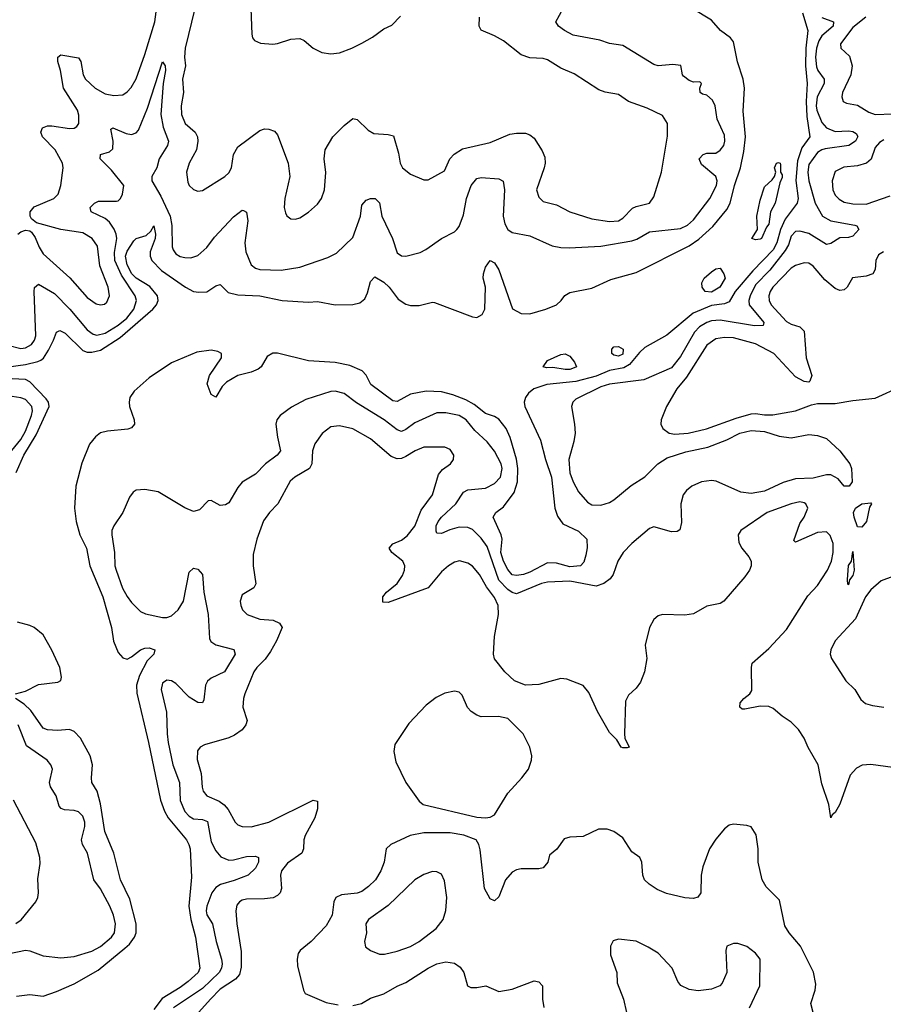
# Model space of a CAD drawing. Header units: inches. Extents: x 1771504 to 1971212, y 471788 to 643615.
# Tile 284 of 587: x 1822444 to 1826347, y 613027 to 617479. Entities that reach past the tile are written whole.
import ezdxf

# ---------------------------------------------------------------- set-up
doc = ezdxf.new("R2010")
doc.units = ezdxf.units.IN
doc.header["$MEASUREMENT"] = 0
doc.layers.add('B8621', color=7, linetype='Continuous')

msp = doc.modelspace()

# ---------------------------------------------------------------- linework, layer by layer
at = {"layer": 'B8621', "color": 5}
for points, elevation in [([(1822436.2, 616510), (1822450, 616520.3), (1822470, 616527), (1822490, 616523.8), (1822498, 616518), (1822514.5, 616494.5), (1822532.3, 616450), (1822550, 616419.7), (1822671.6, 616311.6), (1822750, 616223.2), (1822790, 616195), (1822810, 616190.2), (1822827.6, 616192.4), (1822838.7, 616201.3), (1822849.8, 616230), (1822844.1, 616270), (1822806.4, 616366.4), (1822795.3, 616455.3), (1822772.5, 616490), (1822730, 616515.6), (1822630, 616529.8), (1822521, 616561), (1822498, 616578), (1822491.3, 616590), (1822491.1, 616610), (1822510, 616633.2), (1822598.5, 616670), (1822617.8, 616690), (1822630.8, 616730), (1822640.9, 616810), (1822637.8, 616830), (1822604.3, 616890), (1822547.6, 616950), (1822539.3, 616970), (1822547.1, 616990), (1822570, 616998.5), (1822590, 616999.8), (1822670, 616987.2), (1822690, 616988.4), (1822703.3, 616996.7), (1822711.7, 617010), (1822712.1, 617047.9), (1822705, 617070), (1822642.6, 617170), (1822629, 617250), (1822616.7, 617290), (1822617.2, 617310), (1822630, 617319.8), (1822710, 617307), (1822721.3, 617290), (1822730.8, 617230), (1822741.5, 617210), (1822785.2, 617170), (1822830, 617144.4), (1822870, 617136.8), (1822910, 617139.7), (1822930, 617152.4), (1822947.8, 617172.2), (1822970, 617211.7), (1823010, 617321.7), (1823054.5, 617470), (1823064.9, 617550)], 380), ([(1822390, 616008), (1822450, 615991.8), (1822470, 615994.7), (1822498, 616010), (1822511, 616030), (1822516.6, 616050), (1822509.5, 616250.5), (1822512, 616268), (1822530, 616282.9), (1822601, 616241), (1822671.3, 616170), (1822750, 616076.6), (1822777, 616057), (1822792.9, 616052.9), (1822830, 616062.2), (1822890, 616098.4), (1822928, 616130), (1822959.9, 616170), (1822971.9, 616210), (1822966.7, 616230), (1822904, 616324), (1822874.9, 616390), (1822873.2, 616426.8), (1822883.8, 616490), (1822880.5, 616510), (1822871.6, 616531.6), (1822850, 616563), (1822830, 616580.2), (1822767.9, 616610), (1822763.4, 616630), (1822782.3, 616650), (1822801.1, 616658.9), (1822882, 616658), (1822890, 616659.5), (1822899.7, 616670), (1822908.2, 616690), (1822914.5, 616730), (1822859.1, 616799.1), (1822808, 616850), (1822809.7, 616870), (1822850, 616882), (1822864.7, 616895.3), (1822866.5, 616930), (1822856.4, 616983.6), (1822866, 616990), (1822925.2, 616965.2), (1822950, 616960.2), (1822970, 616967.4), (1822980.6, 616979.4), (1823021.4, 617078.6), (1823090, 617288), (1823101.1, 617270), (1823102.6, 617250), (1823092, 617190), (1823082.1, 617050), (1823092.8, 616992.8), (1823117.4, 616930), (1823111.8, 616910), (1823074.7, 616850), (1823063.9, 616810), (1823041.1, 616770), (1823041.5, 616750), (1823081.6, 616681.6), (1823123.7, 616590), (1823131.9, 616548.1), (1823132.7, 616452.7), (1823137.8, 616437.8), (1823150, 616420.7), (1823170, 616408.7), (1823190, 616403.8), (1823217.5, 616402.5), (1823250, 616413.4), (1823290, 616449.1), (1823324.4, 616495.6), (1823410, 616587.7), (1823450, 616617.4), (1823456.5, 616616.5), (1823468.9, 616608.9), (1823475.7, 616570), (1823462.4, 616470), (1823466.8, 616430), (1823490.2, 616370.2), (1823510, 616355.2), (1823530, 616349.3), (1823626.5, 616346.5), (1823710, 616360.7), (1823836.5, 616403.5), (1823876.4, 616423.6), (1823950, 616494.9), (1823984.1, 616590), (1823990, 616640.5), (1824010, 616662.8), (1824030, 616670.2), (1824050.7, 616670), (1824070, 616650.7), (1824080.2, 616590), (1824129, 616489), (1824150, 616424.6), (1824170, 616411.2), (1824190, 616410.2), (1824253.9, 616426.1), (1824280.3, 616439.7), (1824350, 616489), (1824410, 616519.5), (1824420.5, 616530), (1824430, 616543.8), (1824450, 616597), (1824462.9, 616670), (1824485.3, 616730), (1824510, 616761.3), (1824530, 616765.4), (1824610, 616759.6), (1824629, 616749), (1824635.2, 616710), (1824629.5, 616590), (1824636.8, 616556.8), (1824650.6, 616530.6), (1824670, 616517), (1824750, 616502.4), (1824850, 616457.2), (1824890, 616448.4), (1824927, 616447), (1825070, 616455.7), (1825210, 616478.7), (1825233.3, 616486.8), (1825290, 616519.4), (1825430, 616534.5), (1825462.8, 616550), (1825490, 616573.7), (1825563.2, 616670), (1825593.9, 616730), (1825596.8, 616750), (1825590.5, 616770.5), (1825525, 616825), (1825515.1, 616850), (1825532.3, 616870), (1825550, 616875.9), (1825590, 616875.8), (1825610, 616889.2), (1825626.2, 616910), (1825630.7, 616930), (1825630, 616957.2), (1825596.5, 617030), (1825587.4, 617090), (1825575.6, 617115.6), (1825550, 617138.4), (1825530, 617142.7), (1825519, 617150), (1825518, 617170), (1825526, 617190), (1825518, 617198), (1825490, 617196), (1825470, 617203.7), (1825444.4, 617224.4), (1825439.3, 617230), (1825431.8, 617271.8), (1825396.5, 617276.5), (1825330, 617271.1), (1825310, 617277), (1825170, 617363.1), (1825110, 617370.9), (1825065.9, 617385.9), (1824946, 617410), (1824906.6, 617430), (1824879.7, 617450), (1824867.6, 617470), (1824901.1, 617530)], 360), ([(1822394, 615910), (1822470, 615920.1), (1822527, 615933), (1822540.2, 615939.8), (1822551.3, 615948.7), (1822574.7, 615985.3), (1822597.6, 616030), (1822610, 616066.7), (1822625.6, 616074.4), (1822650, 616061), (1822730, 615983.1), (1822750, 615976), (1822770, 615976.1), (1822810, 615984.9), (1822897.7, 616042.3), (1823046, 616170), (1823062.5, 616190), (1823069.9, 616210), (1823066.8, 616230), (1823032.8, 616272.8), (1822970.4, 616310), (1822950.7, 616330), (1822929.5, 616370), (1822923, 616410), (1822930, 616432.7), (1822960.4, 616479.6), (1822970, 616489.4), (1823016.5, 616503.5), (1823037.7, 616522.3), (1823050, 616547.3), (1823058.3, 616510), (1823056.1, 616490), (1823034.7, 616430), (1823033.3, 616410), (1823040.9, 616390), (1823085.2, 616345.2), (1823194, 616270), (1823230, 616250.1), (1823253.7, 616246.3), (1823290, 616249.1), (1823330, 616275.6), (1823350, 616281.3), (1823386.2, 616246.2), (1823430, 616234.4), (1823530, 616230.9), (1823630, 616208.7), (1823750, 616202.2), (1823790, 616204.5), (1823870, 616190.1), (1823950, 616191.4), (1823981.3, 616198.7), (1824003.4, 616216.6), (1824016.1, 616243.9), (1824030, 616294.9), (1824050, 616316.5), (1824090, 616292.4), (1824114.3, 616270), (1824155.1, 616215.1), (1824190, 616192.4), (1824210, 616187.2), (1824250, 616186.2), (1824310, 616201.1), (1824319.6, 616199.6), (1824490, 616135.4), (1824510, 616133.2), (1824534.6, 616145.4), (1824546.3, 616170), (1824549.8, 616270), (1824538.9, 616310), (1824539.7, 616330), (1824550, 616360.7), (1824570, 616390.5), (1824590, 616379.3), (1824610, 616348), (1824671.3, 616171.3), (1824710, 616150.3), (1824750, 616149.1), (1824822.7, 616170), (1824869.5, 616190), (1824892, 616210), (1824907.9, 616232.1), (1824930, 616246), (1825030, 616265.8), (1825116.4, 616303.6), (1825230, 616336.3), (1825470, 616456.2), (1825512.9, 616487.1), (1825576.4, 616543.6), (1825639.7, 616620.3), (1825655.8, 616650), (1825674.5, 616730), (1825702.4, 616810), (1825717.4, 616882.6), (1825724.5, 616950), (1825713.9, 617066.1), (1825720.2, 617170), (1825713.3, 617210), (1825688.2, 617288.2), (1825670, 617378.9), (1825656.9, 617396.9), (1825611, 617430), (1825570, 617477.4), (1825483.1, 617530)], 340), ([(1825982.1, 617510), (1826006.4, 617430), (1825997.1, 617350), (1825995.3, 617270), (1826003.3, 617190), (1825998.8, 617110), (1826000.8, 617040.8), (1826014.8, 616950), (1825979.6, 616900.4), (1825958.6, 616841.4), (1825952.1, 616752.1), (1825961.8, 616670), (1825957.7, 616650), (1825903.1, 616576.9), (1825882.7, 616530), (1825865.9, 616470), (1825850, 616438.2), (1825756.8, 616343.2), (1825677.6, 616250), (1825650, 616203.7), (1825630, 616194.5), (1825570, 616186), (1825488.2, 616151.8), (1825368.1, 616051.9), (1825270, 615997.1), (1825245.2, 615974.9), (1825199.6, 615920.4), (1825175.1, 615904.9), (1825110, 615893), (1825050, 615867.9), (1824956.9, 615843.1), (1824827.2, 615830), (1824768.3, 615810), (1824743, 615790), (1824730, 615770.8), (1824724.7, 615750), (1824727.3, 615730), (1824797.5, 615577.5), (1824820.1, 615490), (1824848.1, 615410), (1824863.3, 615270), (1824874.5, 615234.5), (1824899.3, 615199.3), (1824970, 615165.7), (1825006.7, 615130), (1825009.4, 615090.6), (1825002.7, 615057.3), (1824993.6, 615026.4), (1824978.4, 615010), (1824930, 615005), (1824870, 615021.3), (1824830, 615022.4), (1824750, 614981.1), (1824720.5, 614970), (1824690, 614965.4), (1824670, 614969.3), (1824650, 614992.4), (1824630, 615030.7), (1824619, 615070), (1824624.8, 615130), (1824620.8, 615150), (1824583.8, 615230), (1824595.4, 615250), (1824630, 615276.9), (1824679.1, 615340.9), (1824694.4, 615390), (1824696, 615450), (1824690, 615492.1), (1824660.7, 615590), (1824642.2, 615630), (1824610, 615672.8), (1824590, 615684.7), (1824550, 615697.6), (1824498.8, 615738.8), (1824460.3, 615760.3), (1824402.2, 615782.2), (1824350, 615795.6), (1824280.9, 615799.1), (1824210, 615785.9), (1824150, 615753.1), (1824130, 615755.2), (1824031.5, 615830), (1824010, 615871.3), (1823991.9, 615891.9), (1823936, 615916), (1823870, 615929.2), (1823750, 615936.1), (1823610, 615971.4), (1823588.1, 615971.9), (1823563.3, 615956.7), (1823535.9, 615910), (1823521.5, 615898.5), (1823490, 615885.4), (1823429.7, 615870.3), (1823379.6, 615840.4), (1823359.6, 615820.3), (1823330, 615772.3), (1823310, 615783.7), (1823292.3, 615832.3), (1823301.8, 615870), (1823356.4, 615950), (1823356.2, 615970), (1823339.1, 615979.1), (1823310, 615984.1), (1823244.9, 615975.1), (1823130, 615928.1), (1823030, 615860.3), (1822961.1, 615798.9), (1822942.6, 615770), (1822939.3, 615750), (1822941.1, 615730), (1822962.2, 615670), (1822963.1, 615650), (1822950, 615633.3), (1822933.1, 615626.9), (1822840.9, 615619.1), (1822810, 615610.8), (1822786.6, 615593.4), (1822760, 615560), (1822725.9, 615474.1), (1822698.5, 615370), (1822692.4, 615270), (1822699.7, 615210), (1822715.5, 615150), (1822745.8, 615090), (1822761.6, 615010), (1822820.1, 614870), (1822859.6, 614730), (1822868.5, 614668.5), (1822890, 614618), (1822910, 614594), (1822930, 614587.9), (1822950, 614597.2), (1822990, 614629.1), (1823010, 614637.7), (1823030, 614639.2), (1823054.4, 614630), (1823050.3, 614610), (1823020.9, 614579.1), (1822985.8, 614514.2), (1822971.6, 614470), (1822973, 614433), (1823026.8, 614210), (1823081.2, 613950), (1823099.4, 613899.4), (1823115.3, 613870), (1823197.8, 613770), (1823209.3, 613750), (1823214.2, 613730), (1823221.1, 613601.1), (1823209.2, 613470), (1823217.3, 613410), (1823238.2, 613330), (1823258, 613190), (1823250.8, 613170), (1823205.4, 613130), (1823170, 613102.9), (1823087.5, 613052.6), (1823050, 613003)], 340), ([(1823236.4, 617530), (1823192.4, 617350), (1823189.6, 617310), (1823193.8, 617270), (1823179.8, 617210), (1823184, 617150), (1823174, 617090), (1823175.9, 617050), (1823191.9, 617010), (1823237.4, 616970), (1823247.5, 616950), (1823250.1, 616930.1), (1823243, 616890), (1823210.2, 616830), (1823198.8, 616790), (1823203.8, 616743.8), (1823210.4, 616730), (1823230, 616712), (1823250, 616703.7), (1823270, 616706.7), (1823371.3, 616770), (1823390, 616787.2), (1823401.8, 616810), (1823411.2, 616870), (1823430, 616904.7), (1823530, 616978.4), (1823550, 616985.7), (1823570, 616984), (1823595.2, 616975.2), (1823610, 616959.3), (1823657.4, 616830), (1823665.2, 616770), (1823642.4, 616670), (1823639.6, 616630), (1823645.5, 616605.5), (1823651.9, 616591.9), (1823670, 616579.3), (1823690, 616577.6), (1823710, 616582.6), (1823750, 616608.7), (1823790, 616645.3), (1823808.4, 616670), (1823821.5, 616710), (1823828.4, 616788.4), (1823819.7, 616850), (1823825.4, 616890), (1823858.9, 616950), (1823910, 617000.2), (1823950, 617031.7), (1823970, 617028.5), (1824019.4, 616979.4), (1824044.7, 616964.7), (1824110, 616960.3), (1824133.5, 616953.5), (1824156.1, 616876.1), (1824163.8, 616830), (1824174.4, 616810), (1824210, 616781.3), (1824270, 616754.9), (1824290, 616755.5), (1824363.7, 616796.3), (1824388.4, 616850), (1824408.2, 616871.8), (1824445.3, 616894.7), (1824570, 616923.8), (1824658.6, 616961.4), (1824690, 616966.4), (1824730, 616965.5), (1824750, 616959), (1824770, 616943.7), (1824806.2, 616886.2), (1824817.1, 616857.1), (1824818.8, 616830), (1824814.7, 616810), (1824779.7, 616710), (1824790, 616676.3), (1824810, 616657), (1824870, 616641.8), (1824930.1, 616610.1), (1825030, 616579), (1825110, 616566.1), (1825150, 616570.1), (1825170, 616582.2), (1825213.7, 616626.3), (1825230, 616634.6), (1825290, 616650.2), (1825310, 616677.7), (1825344.8, 616790), (1825372.5, 616952.5), (1825372.5, 617010), (1825350, 617046.3), (1825279.4, 617079.4), (1825195.6, 617110), (1825150, 617140.7), (1825090, 617152), (1825062.2, 617162.2), (1824950, 617233.7), (1824890, 617260.4), (1824830, 617297.3), (1824810, 617303.5), (1824750, 617306.2), (1824710, 617319.8), (1824630, 617382.9), (1824590, 617406), (1824530, 617431.6), (1824521.2, 617450), (1824522.5, 617490)], 380), ([(1823488.6, 617530), (1823493.7, 617413.7), (1823496.9, 617396.9), (1823505.3, 617385.3), (1823532.4, 617372.4), (1823588.3, 617368.3), (1823610, 617371.1), (1823670, 617391), (1823710, 617394.3), (1823730, 617385.5), (1823770.8, 617350.8), (1823810, 617331.1), (1823850, 617324.1), (1823889.2, 617329.2), (1823945.6, 617350), (1823990, 617372.5), (1824039.2, 617400.8), (1824090, 617438.5), (1824125.5, 617454.5), (1824164.9, 617495.1)], 420), ([(1826069.8, 617489.8), (1826121.4, 617470), (1826120.8, 617450), (1826070, 617407), (1826056.3, 617383.7), (1826045.2, 617350), (1826041.3, 617310), (1826045.7, 617265.7), (1826051.6, 617250), (1826080.1, 617210), (1826079.3, 617190), (1826048.5, 617130), (1826043.5, 617090), (1826046.5, 617070), (1826070, 617014.1), (1826090.8, 616990), (1826130, 616974.3), (1826190, 616976.4), (1826210, 616973), (1826225, 616965), (1826231.6, 616951.6), (1826221.7, 616930), (1826191.6, 616910), (1826084.5, 616895.5), (1826068.6, 616891.4), (1826050, 616878.7), (1826010, 616824.8), (1826005.8, 616790), (1826010.9, 616750), (1826039.7, 616650), (1826072.9, 616590), (1826109.4, 616569.4), (1826218.8, 616550), (1826226.8, 616546.8), (1826236.9, 616530), (1826210, 616500.7), (1826190, 616493.6), (1826150, 616492.7), (1826110, 616466.5), (1826090, 616462.4), (1826010, 616511.9), (1825970, 616523.2), (1825950, 616521.8), (1825930, 616500.4), (1825918.2, 616461.8), (1825904.1, 616435.9), (1825834, 616346.1), (1825770, 616280.6), (1825746, 616230), (1825739.9, 616210), (1825741.3, 616190), (1825807.2, 616110), (1825804.4, 616095.6), (1825765, 616095), (1825610, 616119.9), (1825570, 616116.8), (1825550, 616110.3), (1825517, 616090), (1825493.3, 616066.7), (1825430, 615956.8), (1825390, 615904.6), (1825264.7, 615850), (1825110.4, 615830.4), (1825070, 615819.3), (1824956.9, 615763.1), (1824943.5, 615750), (1824937.9, 615730), (1824952, 615650), (1824954.4, 615610), (1824948.6, 615571.4), (1824925.8, 615490), (1824931, 615430), (1824945.7, 615390), (1824970, 615344.4), (1825010, 615296.8), (1825030, 615284.8), (1825070, 615284), (1825110, 615296.6), (1825130, 615308.3), (1825207.3, 615372.7), (1825270, 615412.2), (1825328.7, 615471.3), (1825370, 615497.6), (1825454.7, 615525.3), (1825553.6, 615546.4), (1825640.7, 615579.3), (1825698, 615610), (1825750, 615622.2), (1825810, 615616.4), (1825876.3, 615596.3), (1825930, 615587.7), (1826010, 615602.7), (1826050, 615598.9), (1826090, 615585.2), (1826150.1, 615530.1), (1826196.6, 615470), (1826203.2, 615450), (1826206.5, 615390), (1826193.5, 615370), (1826170, 615369.9), (1826142.7, 615402.7), (1826110, 615420.6), (1826090, 615420.6), (1826030, 615405.6), (1825950, 615402.5), (1825894.4, 615385.6), (1825810, 615347.5), (1825750, 615337.1), (1825702.8, 615342.8), (1825592.5, 615392.5), (1825570, 615395.2), (1825525.7, 615390), (1825482, 615370), (1825457.8, 615350), (1825443, 615330), (1825432, 615290), (1825434.5, 615205.5), (1825428.1, 615171.9), (1825416, 615164), (1825390, 615163.1), (1825310, 615185.7), (1825290, 615178.9), (1825210.1, 615109.9), (1825171.3, 615070), (1825147.7, 615030), (1825126.7, 614970), (1825112.3, 614950), (1825084.1, 614930), (1825050, 614918), (1824930, 614940.3), (1824830, 614935.9), (1824802.4, 614930), (1824690, 614883.4), (1824670, 614888.4), (1824650, 614903), (1824610, 614945.4), (1824557.1, 615097.1), (1824530, 615134.5), (1824490, 615174), (1824470, 615182.1), (1824430, 615183.7), (1824387.5, 615172.5), (1824350, 615156.4), (1824330, 615157), (1824326, 615166), (1824326.6, 615190), (1824335.7, 615210), (1824350.7, 615230), (1824415.2, 615290), (1824450, 615343.2), (1824470, 615353.5), (1824550, 615361.1), (1824590, 615382.2), (1824617.5, 615410), (1824624.7, 615450), (1824619.5, 615470), (1824590, 615527.4), (1824556.2, 615570), (1824500.9, 615620.9), (1824462.5, 615670), (1824430, 615689.9), (1824370, 615701.7), (1824330, 615701.5), (1824230, 615655.8), (1824190, 615625.9), (1824170, 615617.4), (1824150, 615624.5), (1824091.4, 615670), (1823966.1, 615746.1), (1823910, 615789.3), (1823870, 615799.1), (1823850, 615798.2), (1823737.9, 615762.1), (1823672.6, 615727.4), (1823621.6, 615690), (1823606.7, 615670), (1823602.6, 615650), (1823609.2, 615590.8), (1823622.4, 615530), (1823607.7, 615510), (1823555.8, 615470), (1823510, 615423.9), (1823450, 615388.5), (1823430, 615363.5), (1823390, 615295.1), (1823374.8, 615285.2), (1823350, 615282.9), (1823310, 615305.2), (1823296, 615304), (1823257.1, 615262.9), (1823230, 615254.5), (1823190, 615271.2), (1823070, 615343.5), (1823010, 615354.8), (1822970, 615351.5), (1822957.3, 615342.7), (1822940.7, 615319.3), (1822910.4, 615250), (1822869.1, 615190.9), (1822860.9, 615170), (1822860.7, 615150), (1822872.6, 615070), (1822874, 615010), (1822879.7, 614990), (1822909, 614909), (1822930, 614870.4), (1822950, 614843.1), (1822990, 614803.1), (1823012.6, 614792.6), (1823090, 614776.5), (1823110, 614776.2), (1823130, 614782.8), (1823159.8, 614810), (1823185.3, 614850), (1823210, 614981), (1823230, 614998.8), (1823250, 614994), (1823270.3, 614970.3), (1823277.1, 614890), (1823296.6, 614790), (1823301.6, 614681.6), (1823307.9, 614667.9), (1823330, 614652.2), (1823411.7, 614631.7), (1823418.2, 614610), (1823370.1, 614529.9), (1823310, 614501.1), (1823292.7, 614487.3), (1823284.6, 614470), (1823277.1, 614402.9), (1823270, 614389.7), (1823250, 614390.9), (1823210, 614415.8), (1823150, 614477.4), (1823130, 614489.7), (1823110, 614492.4), (1823090, 614479.5), (1823083.2, 614450), (1823108.4, 614348.4), (1823110.1, 614250), (1823115, 614210), (1823136.6, 614110), (1823165.8, 614030), (1823168.9, 613948.9), (1823190, 613899.2), (1823210, 613877.1), (1823230, 613865.2), (1823270, 613862.8), (1823293.4, 613853.4), (1823310, 613762), (1823330, 613720.2), (1823353.5, 613693.5), (1823390, 613679.1), (1823410, 613680.1), (1823470, 613695.6), (1823510, 613696.5), (1823523.1, 613690), (1823523.2, 613670), (1823510, 613642.4), (1823477, 613610), (1823414, 613586), (1823351.3, 613568.7), (1823330, 613555.4), (1823312.7, 613530), (1823290.2, 613470.2), (1823287.1, 613450), (1823290.8, 613430.8), (1823316.3, 613390), (1823332.7, 613310), (1823356.1, 613230), (1823359.4, 613210), (1823356, 613190), (1823345.2, 613170), (1823270, 613098.3), (1823139.8, 613010)], 360), ([(1826268.3, 617490), (1826210, 617443.4), (1826153.4, 617370), (1826154.9, 617350), (1826194.2, 617314.3), (1826206.1, 617270), (1826201, 617230), (1826163, 617150), (1826159.1, 617130), (1826165.3, 617110), (1826181.1, 617101.1), (1826230, 617092.3), (1826281.1, 617061.1), (1826310, 617050.7), (1826390, 617052.8)], 380), ([(1826350, 616935.7), (1826330, 616924.5), (1826310, 616900.9), (1826291.7, 616848.3), (1826271.3, 616830), (1826230, 616818), (1826168.4, 616811.6), (1826130, 616792.1), (1826115.5, 616750), (1826119.5, 616710), (1826130, 616685.2), (1826147.5, 616667.5), (1826170, 616654.4), (1826210, 616645.8), (1826270, 616645.5), (1826377.5, 616682.5)], 380), ([(1826348, 616430), (1826324.8, 616415.2), (1826313.8, 616390), (1826310.1, 616349.9), (1826299.5, 616330), (1826270, 616318.8), (1826208, 616312), (1826183.9, 616270), (1826170, 616257.4), (1826150, 616254.5), (1826130, 616263), (1826083.3, 616303.3), (1826030, 616364.8), (1826010, 616377.7), (1825990, 616379.8), (1825950, 616367.5), (1825930, 616355.8), (1825848.4, 616270), (1825835.8, 616250), (1825830.1, 616230), (1825831.2, 616210), (1825840.7, 616190), (1825910, 616114.4), (1825930, 616102.5), (1825970.1, 616090.1), (1825989.4, 616070), (1825998.8, 615950), (1826024.4, 615870), (1826015.6, 615844.4), (1826010, 615840.5), (1825990, 615842.6), (1825950, 615864.8), (1825853.1, 615970), (1825770, 616014.1), (1825670, 616040.4), (1825630, 616042.3), (1825590, 616035.4), (1825550, 616007.6), (1825457.5, 615862.5), (1825414, 615810), (1825366.7, 615730), (1825343.1, 615670), (1825341.6, 615650), (1825350.5, 615630), (1825378.8, 615610), (1825405.4, 615605.5), (1825465.2, 615610), (1825548.8, 615628.8), (1825682.2, 615677.8), (1825750, 615696.6), (1825770, 615698.7), (1825810, 615691.8), (1825848.1, 615691.9), (1825949.8, 615710.2), (1826022, 615738), (1826050, 615744), (1826130, 615743.5), (1826210, 615757.7), (1826310, 615767.2), (1826430, 615822)], 380), ([(1822429.1, 615430.9), (1822462.5, 615510), (1822518.2, 615601.8), (1822577.4, 615730), (1822574.5, 615750), (1822564.3, 615764.3), (1822490, 615841.8), (1822470, 615851.4), (1822410, 615854.6)], 340), ([(1822409.3, 615530.7), (1822450, 615580.8), (1822470, 615618.9), (1822497, 615690), (1822501.7, 615710), (1822499.5, 615730), (1822470, 615761.5), (1822450, 615769.9), (1822410, 615775.5)], 360), ([(1826390, 614098.2), (1826290, 614110.8), (1826252, 614108), (1826226.2, 614093.8), (1826197.9, 614062.1), (1826150, 613931.5), (1826130, 613894), (1826116.7, 613883.3), (1826110, 613869.3), (1826100.7, 613930), (1826070, 614023.6), (1826053.3, 614110), (1826007.9, 614187.9), (1825989.9, 614230), (1825963.2, 614270), (1825930, 614303.2), (1825889.5, 614329.5), (1825850, 614364.2), (1825830, 614373.1), (1825790, 614374.7), (1825722, 614362), (1825710, 614362), (1825699.3, 614370), (1825699.6, 614390), (1825717, 614410), (1825744.5, 614430), (1825753.6, 614446.4), (1825751.1, 614550), (1825754.7, 614570), (1825830, 614635.5), (1825910, 614721.3), (1826006.2, 614873.8), (1826050, 614921), (1826070, 614950.9), (1826095.2, 614990), (1826112.8, 615030), (1826121.2, 615070), (1826120.2, 615110), (1826106.6, 615146.6), (1826090, 615163.5), (1826050, 615160.2), (1825950, 615116), (1825943.3, 615123.3), (1825970, 615200.7), (1825989.5, 615230), (1826006, 615270), (1825997.2, 615290), (1825990, 615295.1), (1825970, 615298.4), (1825931.3, 615290), (1825822, 615250), (1825703.1, 615170), (1825691.5, 615150), (1825694.3, 615114.3), (1825707.4, 615090), (1825739.6, 615050), (1825750.2, 615030), (1825750.2, 615010), (1825742.4, 614990), (1825720.9, 614959.1), (1825626.3, 614850), (1825610, 614839.4), (1825550, 614826.8), (1825490, 614791.9), (1825450, 614786.9), (1825350, 614789.7), (1825330, 614783), (1825310, 614767), (1825290.3, 614730), (1825271.6, 614650), (1825278.6, 614590), (1825268.1, 614530), (1825250, 614483.9), (1825230, 614456.9), (1825195.4, 614424.6), (1825182.4, 614397.6), (1825176.9, 614250), (1825178.9, 614230), (1825198.4, 614190), (1825190, 614186), (1825170, 614185.7), (1825162, 614190), (1825142.6, 614222.6), (1825110, 614255.3), (1825056.1, 614350), (1825017.1, 614437.1), (1824990, 614469), (1824916.8, 614496.8), (1824890, 614500.2), (1824790, 614472.5), (1824730, 614470.5), (1824679.9, 614490), (1824636.6, 614530), (1824590, 614588.6), (1824585.7, 614610), (1824590.3, 614690), (1824607.5, 614790), (1824607, 614830), (1824590, 614866), (1824554, 614914), (1824522.9, 614970), (1824490, 615008.7), (1824470, 615022), (1824431.4, 615031.4), (1824410, 615026.3), (1824382, 615010), (1824350, 614982.9), (1824290.1, 614909.9), (1824110, 614843.1), (1824085.5, 614845.5), (1824085.8, 614870), (1824102.3, 614890), (1824150, 614930.2), (1824174.7, 614965.3), (1824183.6, 614990), (1824184.7, 615010), (1824175.3, 615030), (1824125.8, 615070), (1824113.7, 615090), (1824131.3, 615108.7), (1824170, 615126), (1824195, 615145), (1824230, 615189.1), (1824258.8, 615261.2), (1824310.6, 615330), (1824336.9, 615423.1), (1824355.5, 615444.5), (1824391.2, 615470), (1824405.1, 615490), (1824406.6, 615510), (1824390, 615536.3), (1824366.2, 615546.2), (1824270, 615545.6), (1824231.5, 615530), (1824190, 615503.8), (1824170, 615495.6), (1824150, 615493.9), (1824123.5, 615503.5), (1824030, 615583.4), (1823950.3, 615629.7), (1823890, 615642), (1823850, 615637.6), (1823811.4, 615608.6), (1823778.3, 615561.8), (1823767.2, 615530), (1823764.1, 615470), (1823754, 615450), (1823687.9, 615410), (1823667.3, 615392.7), (1823610.2, 615290), (1823572.6, 615250), (1823546.6, 615213.4), (1823515.3, 615130), (1823500, 615060), (1823498.9, 615010), (1823512.2, 614927.8), (1823503, 614910), (1823450, 614878.7), (1823440.7, 614850), (1823443.2, 614830), (1823451.5, 614810), (1823471.8, 614790), (1823530, 614768.8), (1823590, 614763.5), (1823618.7, 614750), (1823631.1, 614730), (1823605.5, 614670), (1823577.6, 614622.4), (1823553.3, 614586.7), (1823516.3, 614550), (1823503, 614530), (1823462.5, 614430), (1823455.8, 614410), (1823452.8, 614370), (1823472.7, 614310), (1823466.7, 614290), (1823450, 614268.1), (1823415.7, 614244.3), (1823390, 614231.9), (1823280.2, 614199.8), (1823260.5, 614190), (1823247.9, 614172.1), (1823246.6, 614133.4), (1823264.8, 614070), (1823268.9, 614008.9), (1823273.4, 613990), (1823290.3, 613970), (1823345.1, 613945.1), (1823369, 613929), (1823387.2, 613907.2), (1823417.8, 613850), (1823430, 613838.4), (1823450, 613831), (1823490.6, 613829.4), (1823570, 613850.2), (1823770, 613950.4), (1823790, 613944.7), (1823790.2, 613910), (1823777.4, 613870), (1823734.7, 613790), (1823728.8, 613770), (1823727.5, 613730), (1823719, 613710), (1823655.1, 613664.9), (1823627.5, 613630), (1823623.1, 613610), (1823627.1, 613550), (1823620.8, 613530), (1823610, 613518), (1823590, 613508.1), (1823550, 613503.1), (1823470, 613502.1), (1823450, 613497), (1823437.3, 613490), (1823425.6, 613474.4), (1823421.6, 613450), (1823425.4, 613390), (1823445.3, 613265.3), (1823445.2, 613194.8), (1823438.2, 613161.8), (1823419.4, 613140.6), (1823350, 613094.6), (1823306.1, 613050), (1823199.5, 612930)], 380), ([(1826390, 614960.7), (1826337.7, 614942.3), (1826290, 614900.2), (1826266.4, 614870), (1826222.1, 614770), (1826129.2, 614670), (1826110.1, 614630), (1826107.5, 614610), (1826113.1, 614590), (1826177.7, 614490), (1826218.8, 614450), (1826245.4, 614405.4), (1826266.8, 614386.8), (1826297.7, 614377.7), (1826350, 614370.8)], 380), ([(1822425.2, 614430), (1822470, 614443), (1822530, 614472.3), (1822617.3, 614482.7), (1822629.7, 614490.3), (1822633.9, 614506.1), (1822625.6, 614550), (1822590, 614627.8), (1822550, 614698), (1822510, 614730.8), (1822490, 614740.3), (1822434, 614754)], 340), ([(1822430, 613064), (1822490, 613070.7), (1822550, 613064), (1822610, 613084.2), (1822690, 613119.6), (1822798.4, 613181.6), (1822919.8, 613280.2), (1822940.8, 613299.2), (1822963.6, 613330), (1822970.5, 613350), (1822971.1, 613390), (1822941.5, 613501.5), (1822900.4, 613590), (1822869.4, 613710), (1822828.7, 613808.7), (1822810, 613933.3), (1822794, 613990), (1822770.5, 614030), (1822768.1, 614050), (1822772.9, 614110), (1822763.1, 614150), (1822718.8, 614230), (1822690, 614260.3), (1822670, 614268.8), (1822615.8, 614264.2), (1822570, 614268.2), (1822550, 614276), (1822495.3, 614355.3), (1822464.6, 614384.6), (1822424.7, 614410)], 340), ([(1822390, 613255.3), (1822470.7, 613270.7), (1822490, 613268.6), (1822550, 613245.9), (1822630, 613237.2), (1822690, 613242.3), (1822770, 613266.7), (1822810, 613288.7), (1822859.9, 613330), (1822872.2, 613350), (1822877.1, 613390), (1822868.4, 613430), (1822851.4, 613470), (1822808.9, 613548.9), (1822779.4, 613590), (1822750.6, 613710), (1822728.1, 613750), (1822723.7, 613770), (1822739.4, 613830), (1822738.9, 613850), (1822730, 613876.9), (1822710, 613897.1), (1822690, 613903.2), (1822646.4, 613906.4), (1822631.9, 613911.9), (1822622.3, 613922.3), (1822609.8, 613970), (1822583.7, 614010), (1822578.7, 614030), (1822592.2, 614090), (1822585, 614110), (1822568.9, 614130), (1822475.7, 614195.7), (1822437, 614290)], 360), ([(1822427.6, 613392.4), (1822451.1, 613408.9), (1822517, 613490), (1822526, 613510), (1822529.7, 613530), (1822526.1, 613593.9), (1822536.9, 613663.1), (1822536, 613690), (1822516.8, 613756.8), (1822416.5, 613950)], 380), ([(1826029.7, 612990), (1826019.7, 613030), (1826039.3, 613090), (1826042.7, 613117.3), (1826032.1, 613172.1), (1825972.9, 613290), (1825922, 613350), (1825902.2, 613382.2), (1825877.3, 613497.3), (1825817.3, 613557.3), (1825799.1, 613590), (1825782, 613670), (1825782, 613730), (1825772.6, 613792.6), (1825750, 613829.5), (1825730, 613835.6), (1825670, 613841.6), (1825650, 613837), (1825630, 613820.5), (1825590, 613773), (1825561.5, 613730), (1825531.5, 613648.5), (1825523.5, 613610), (1825522.4, 613530), (1825508.5, 613511.5), (1825490, 613505.6), (1825450, 613507.6), (1825367.3, 613527.3), (1825325.9, 613545.9), (1825289.7, 613570), (1825268.5, 613590), (1825259.8, 613610), (1825255.4, 613670), (1825247, 613690), (1825210, 613716.2), (1825170, 613779.8), (1825128.8, 613808.8), (1825099.2, 613819.2), (1825060.7, 613819.3), (1824990, 613785.3), (1824930, 613781.7), (1824905.2, 613774.8), (1824872.2, 613727.8), (1824839.1, 613700.9), (1824830.6, 613670), (1824810, 613644.5), (1824790, 613639.6), (1824710, 613639.1), (1824690, 613635.4), (1824670, 613624.7), (1824640.3, 613590), (1824610, 613513.2), (1824590, 613494.5), (1824570, 613503.7), (1824545.1, 613550), (1824524.8, 613724.8), (1824519.8, 613750), (1824507.1, 613770), (1824451.6, 613791.6), (1824390, 613802), (1824270, 613801.8), (1824208.2, 613790), (1824122, 613750), (1824100.5, 613730), (1824090.9, 613670), (1824076.3, 613630), (1824052.3, 613590), (1824020.7, 613559.3), (1823990, 613537.1), (1823970, 613528.7), (1823898.6, 613521.4), (1823872.4, 613510), (1823864.2, 613490), (1823855.9, 613430), (1823830, 613381.5), (1823761.3, 613310), (1823711.5, 613270), (1823703.5, 613256.5), (1823697.7, 613230), (1823700.5, 613200.5), (1823726.3, 613090), (1823735.1, 613075.1), (1823830, 613035.4), (1823884.2, 613024.2)], 420), ([(1825741.7, 613010), (1825789.6, 613110), (1825790.8, 613230), (1825770, 613257.6), (1825730, 613287.8), (1825690, 613301.1), (1825670, 613301.4), (1825640.4, 613290), (1825634.9, 613270), (1825639.5, 613170), (1825618.4, 613121.6), (1825607.7, 613110), (1825570, 613094.5), (1825510, 613087.9), (1825470, 613094), (1825432.1, 613112.1), (1825418.7, 613130), (1825392.8, 613190), (1825330, 613257.6), (1825284.9, 613284.9), (1825230, 613311.8), (1825150, 613320.5), (1825126.4, 613313.6), (1825114.9, 613290), (1825114.9, 613250), (1825143, 613170), (1825143.7, 613123.7), (1825173, 613050), (1825186.8, 612990)], 440), ([(1823950, 613020.9), (1823989.3, 613030.7), (1824030, 613054.4), (1824090, 613073.7), (1824150, 613108.7), (1824190, 613125), (1824290, 613190.7), (1824330, 613209.5), (1824370, 613218.2), (1824410, 613212.2), (1824434.7, 613194.7), (1824452, 613170), (1824468.4, 613110), (1824482.9, 613102.9), (1824510, 613102), (1824550.4, 613110.4), (1824610, 613084.9), (1824670, 613094.8), (1824770, 613132), (1824790, 613128.4), (1824806.7, 613110), (1824806.5, 613050), (1824812.4, 613012.4)], 420)]:
    msp.add_lwpolyline(points, dxfattribs=dict(at, elevation=elevation))
for points, elevation in [([(1825770, 616483.5), (1825752.7, 616490), (1825778, 616530), (1825775.3, 616590), (1825790, 616662.8), (1825810, 616723.1), (1825845, 616755), (1825855.1, 616770), (1825860.9, 616790), (1825855.1, 616810), (1825865.1, 616830), (1825873.4, 616833.4), (1825881, 616830), (1825882.8, 616822.8), (1825882.8, 616790), (1825890, 616778), (1825890, 616766), (1825878.9, 616741.1), (1825857.8, 616650), (1825837.8, 616610), (1825830, 616554), (1825819.2, 616540.8), (1825797.1, 616490), (1825790, 616486.6)], 320), ([(1825570, 616246.3), (1825542, 616250), (1825528.8, 616270), (1825526.6, 616290), (1825536.9, 616310), (1825570, 616339.6), (1825590, 616352.6), (1825610, 616355.8), (1825626.7, 616330), (1825632.4, 616310), (1825607.9, 616270)], 320), ([(1825150, 615958), (1825130, 615962.4), (1825120.7, 615970), (1825120.7, 615990), (1825130, 615999.3), (1825150, 616001.7), (1825172, 615990), (1825170, 615967)], 320), ([(1824910, 615897), (1824853.8, 615906.2), (1824824.5, 615904.5), (1824809.7, 615910), (1824830, 615938), (1824890, 615965.2), (1824910, 615968.9), (1824930, 615957.4), (1824951.8, 615930), (1824960.4, 615910), (1824950, 615904.8), (1824930, 615897.4)], 320), ([(1826250, 615184), (1826230, 615185.2), (1826214.8, 615230), (1826212.5, 615250), (1826222.2, 615270), (1826250, 615290.1), (1826290, 615294.8), (1826293.4, 615290), (1826284.5, 615275.5), (1826270.6, 615210)], 360), ([(1826190, 614924), (1826186.3, 614926.3), (1826185.6, 614945.6), (1826190, 615011.3), (1826204, 615030), (1826210, 615074), (1826214.9, 614990), (1826210, 614965.2), (1826194, 614946)], 360), ([(1824410, 614442.6), (1824366, 614434), (1824326.3, 614413.7), (1824280.9, 614379.1), (1824203.1, 614296.9), (1824139.1, 614200.9), (1824134.7, 614170), (1824143.7, 614123.7), (1824189.2, 614030), (1824250, 613944.9), (1824267.2, 613930), (1824510, 613873.4), (1824550, 613870.1), (1824570, 613872.9), (1824590, 613882.7), (1824650, 613980.7), (1824714, 614050), (1824743.5, 614090), (1824757.2, 614130), (1824758.7, 614150), (1824749.8, 614190), (1824719.8, 614250), (1824650, 614319.3), (1824608.6, 614328.6), (1824530, 614327), (1824510, 614333.5), (1824484.5, 614350), (1824468.1, 614368.1), (1824443.9, 614423.9), (1824430, 614438.6)], 420), ([(1824310, 613626.9), (1824270, 613614), (1824230, 613589.7), (1824110, 613472.8), (1824020.3, 613410), (1824009.1, 613390), (1824011.5, 613350), (1824002.6, 613310), (1824006.6, 613286.6), (1824029.2, 613269.2), (1824070, 613253.8), (1824092.7, 613252.7), (1824150, 613267.3), (1824210, 613287.7), (1824250, 613311), (1824327.1, 613370), (1824358.5, 613410), (1824369.8, 613450.2), (1824374.6, 613510), (1824364.8, 613584.8), (1824350, 613615.1), (1824330, 613625.1)], 440)]:
    msp.add_lwpolyline(points, close=True, dxfattribs=dict(at, elevation=elevation))

doc.saveas('drawing.dxf')
